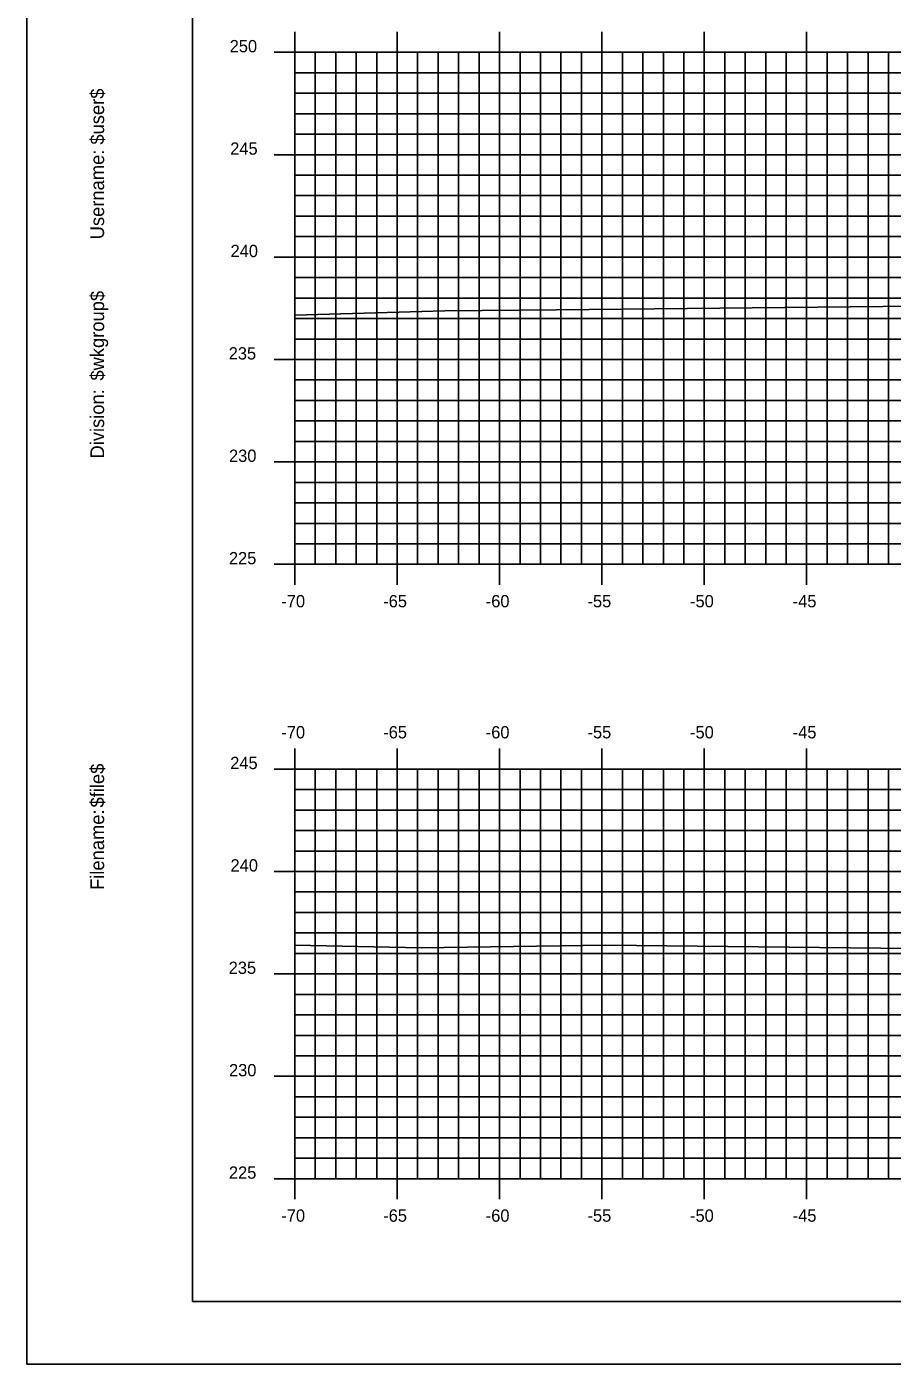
# Model space of a CAD drawing. Extents: x 1168600 to 1177589, y 610178 to 611246.
# Drawn here: x 1171776 to 1171818.2, y 610900.5 to 610965.8 of the extents above; entities that cross this region are included whole.
import ezdxf

# ---------------------------------------------------------------- set-up
doc = ezdxf.new("R2010")
doc.units = 0
for name, color, linetype in [('_Construction', 7, 'Continuous'), ('_Station Equation', 7, 'Continuous'), ('H_V ANNOTATION', 7, 'Continuous'), ('MAJOR', 7, 'Continuous'), ('MINOR', 7, 'Continuous')]:
    doc.layers.add(name, color=color, linetype=linetype)

msp = doc.modelspace()

# ---------------------------------------------------------------- linework, layer by layer
at = {"layer": '_Construction'}
for p, q in [((1171784.045, 611008.596), (1171784.045, 610903.596)), ((1171784.045, 610903.596), (1171944.045, 610903.596))]:
    msp.add_line(p, q, dxfattribs=at)
msp.add_lwpolyline([(1171775.952, 610900.537), (1171945.952, 610900.537), (1171945.952, 611010.537), (1171775.952, 611010.537)], close=True, dxfattribs=at)
at = {"layer": '_Station Equation'}
for points in [[(1171789.045, 610951.753), (1171796.372, 610951.968), (1171801.834, 610952.028), (1171819.364, 610952.207), (1171828.631, 610951.19), (1171832.957, 610950.654), (1171841.161, 610952.733), (1171845.923, 610954.036), (1171849.324, 610954.437), (1171850.462, 610954.581), (1171859.649, 610954.616), (1171864.065, 610954.632)], [(1171789.045, 610951.753), (1171796.372, 610951.968), (1171801.834, 610952.028), (1171819.364, 610952.207), (1171828.631, 610951.19), (1171832.957, 610950.654), (1171841.161, 610952.733), (1171845.923, 610954.036), (1171849.324, 610954.437), (1171850.462, 610954.581), (1171859.65, 610954.616), (1171864.065, 610954.632)], [(1171789.045, 610920.994), (1171795.223, 610920.863), (1171804.231, 610921.006), (1171823.634, 610920.786), (1171829.366, 610920.156), (1171837.933, 610922.363), (1171842.674, 610923.573), (1171846.665, 610924.058), (1171846.891, 610924.088), (1171848.054, 610924.142), (1171850.234, 610924.245), (1171852.586, 610924.259), (1171855.246, 610924.275), (1171857.567, 610924.244), (1171860.258, 610924.209), (1171862.259, 610924.171)], [(1171789.045, 610920.994), (1171795.223, 610920.863), (1171804.231, 610921.006), (1171823.634, 610920.786), (1171829.366, 610920.156), (1171837.933, 610922.363), (1171842.674, 610923.573), (1171846.664, 610924.058), (1171846.891, 610924.088), (1171848.055, 610924.142), (1171850.234, 610924.245), (1171852.585, 610924.259), (1171855.246, 610924.275), (1171857.567, 610924.244), (1171860.258, 610924.209), (1171862.26, 610924.171)]]:
    msp.add_lwpolyline(points, dxfattribs=at)
at = {"layer": 'MAJOR'}
for p, q in [((1171789.045, 610965.598), (1171789.045, 610964.596)), ((1171794.045, 610965.598), (1171794.045, 610964.596)), ((1171799.045, 610965.598), (1171799.045, 610964.596)), ((1171804.045, 610965.598), (1171804.045, 610964.596)), ((1171809.045, 610965.598), (1171809.045, 610964.596)), ((1171814.045, 610965.598), (1171814.045, 610964.596)), ((1171788.043, 610964.596), (1171789.045, 610964.596)), ((1171789.045, 610964.596), (1171929.045, 610964.596)), ((1171789.045, 610939.596), (1171789.045, 610964.596)), ((1171789.045, 610939.596), (1171789.045, 610964.596)), ((1171789.045, 610964.596), (1171929.045, 610964.596)), ((1171794.045, 610939.596), (1171794.045, 610964.596)), ((1171799.045, 610939.596), (1171799.045, 610964.596)), ((1171804.045, 610939.596), (1171804.045, 610964.596)), ((1171809.045, 610939.596), (1171809.045, 610964.596)), ((1171814.045, 610939.596), (1171814.045, 610964.596)), ((1171788.043, 610959.596), (1171789.045, 610959.596)), ((1171789.045, 610959.596), (1171929.045, 610959.596)), ((1171788.043, 610954.596), (1171789.045, 610954.596)), ((1171789.045, 610954.596), (1171929.045, 610954.596)), ((1171788.043, 610949.596), (1171789.045, 610949.596)), ((1171789.045, 610949.596), (1171929.045, 610949.596)), ((1171788.043, 610944.596), (1171789.045, 610944.596)), ((1171789.045, 610944.596), (1171929.045, 610944.596)), ((1171788.043, 610939.596), (1171789.045, 610939.596)), ((1171789.045, 610939.596), (1171929.045, 610939.596)), ((1171789.045, 610939.596), (1171929.045, 610939.596)), ((1171789.045, 610938.594), (1171789.045, 610939.596)), ((1171794.045, 610938.594), (1171794.045, 610939.596)), ((1171799.045, 610938.594), (1171799.045, 610939.596)), ((1171804.045, 610938.594), (1171804.045, 610939.596)), ((1171809.045, 610938.594), (1171809.045, 610939.596)), ((1171814.045, 610938.594), (1171814.045, 610939.596)), ((1171789.045, 610930.598), (1171789.045, 610929.596)), ((1171794.045, 610930.598), (1171794.045, 610929.596)), ((1171799.045, 610930.598), (1171799.045, 610929.596)), ((1171804.045, 610930.598), (1171804.045, 610929.596)), ((1171809.045, 610930.598), (1171809.045, 610929.596)), ((1171814.045, 610930.598), (1171814.045, 610929.596)), ((1171788.043, 610929.596), (1171789.045, 610929.596)), ((1171789.045, 610929.596), (1171929.045, 610929.596)), ((1171789.045, 610909.596), (1171789.045, 610929.596)), ((1171789.045, 610909.596), (1171789.045, 610929.596)), ((1171789.045, 610929.596), (1171929.045, 610929.596)), ((1171794.045, 610909.596), (1171794.045, 610929.596)), ((1171799.045, 610909.596), (1171799.045, 610929.596)), ((1171804.045, 610909.596), (1171804.045, 610929.596)), ((1171809.045, 610909.596), (1171809.045, 610929.596)), ((1171814.045, 610909.596), (1171814.045, 610929.596)), ((1171788.043, 610924.596), (1171789.045, 610924.596)), ((1171789.045, 610924.596), (1171929.045, 610924.596)), ((1171788.043, 610919.596), (1171789.045, 610919.596)), ((1171789.045, 610919.596), (1171929.045, 610919.596)), ((1171788.043, 610914.596), (1171789.045, 610914.596)), ((1171789.045, 610914.596), (1171929.045, 610914.596)), ((1171788.043, 610909.596), (1171789.045, 610909.596)), ((1171789.045, 610909.596), (1171929.045, 610909.596)), ((1171789.045, 610909.596), (1171929.045, 610909.596)), ((1171789.045, 610908.594), (1171789.045, 610909.596)), ((1171794.045, 610908.594), (1171794.045, 610909.596)), ((1171799.045, 610908.594), (1171799.045, 610909.596)), ((1171804.045, 610908.594), (1171804.045, 610909.596)), ((1171809.045, 610908.594), (1171809.045, 610909.596)), ((1171814.045, 610908.594), (1171814.045, 610909.596))]:
    msp.add_line(p, q, dxfattribs=at)
at = {"layer": 'MINOR'}
for p, q in [((1171790.045, 610939.596), (1171790.045, 610964.596)), ((1171791.045, 610939.596), (1171791.045, 610964.596)), ((1171792.045, 610939.596), (1171792.045, 610964.596)), ((1171793.045, 610939.596), (1171793.045, 610964.596)), ((1171795.045, 610939.596), (1171795.045, 610964.596)), ((1171796.045, 610939.596), (1171796.045, 610964.596)), ((1171797.045, 610939.596), (1171797.045, 610964.596)), ((1171798.045, 610939.596), (1171798.045, 610964.596)), ((1171800.045, 610939.596), (1171800.045, 610964.596)), ((1171801.045, 610939.596), (1171801.045, 610964.596)), ((1171802.045, 610939.596), (1171802.045, 610964.596)), ((1171803.045, 610939.596), (1171803.045, 610964.596)), ((1171805.045, 610939.596), (1171805.045, 610964.596)), ((1171806.045, 610939.596), (1171806.045, 610964.596)), ((1171807.045, 610939.596), (1171807.045, 610964.596)), ((1171808.045, 610939.596), (1171808.045, 610964.596)), ((1171810.045, 610939.596), (1171810.045, 610964.596)), ((1171811.045, 610939.596), (1171811.045, 610964.596)), ((1171812.045, 610939.596), (1171812.045, 610964.596)), ((1171813.045, 610939.596), (1171813.045, 610964.596)), ((1171815.045, 610939.596), (1171815.045, 610964.596)), ((1171816.045, 610939.596), (1171816.045, 610964.596)), ((1171817.045, 610939.596), (1171817.045, 610964.596)), ((1171818.045, 610939.596), (1171818.045, 610964.596)), ((1171789.045, 610963.596), (1171929.045, 610963.596)), ((1171789.045, 610963.596), (1171790.047, 610963.596)), ((1171789.045, 610962.596), (1171929.045, 610962.596)), ((1171789.045, 610962.596), (1171790.047, 610962.596)), ((1171789.045, 610961.596), (1171929.045, 610961.596)), ((1171789.045, 610961.596), (1171790.047, 610961.596)), ((1171789.045, 610960.596), (1171929.045, 610960.596)), ((1171789.045, 610960.596), (1171790.047, 610960.596)), ((1171789.045, 610958.596), (1171929.045, 610958.596)), ((1171789.045, 610958.596), (1171790.047, 610958.596)), ((1171789.045, 610957.596), (1171929.045, 610957.596)), ((1171789.045, 610957.596), (1171790.047, 610957.596)), ((1171789.045, 610956.596), (1171929.045, 610956.596)), ((1171789.045, 610956.596), (1171790.047, 610956.596)), ((1171789.045, 610955.596), (1171929.045, 610955.596)), ((1171789.045, 610955.596), (1171790.047, 610955.596)), ((1171789.045, 610953.596), (1171929.045, 610953.596)), ((1171789.045, 610953.596), (1171790.047, 610953.596)), ((1171789.045, 610952.596), (1171929.045, 610952.596)), ((1171789.045, 610952.596), (1171790.047, 610952.596)), ((1171789.045, 610951.596), (1171929.045, 610951.596)), ((1171789.045, 610951.596), (1171790.047, 610951.596)), ((1171789.045, 610950.596), (1171929.045, 610950.596)), ((1171789.045, 610950.596), (1171790.047, 610950.596)), ((1171789.045, 610948.596), (1171929.045, 610948.596)), ((1171789.045, 610948.596), (1171790.047, 610948.596)), ((1171789.045, 610947.596), (1171929.045, 610947.596)), ((1171789.045, 610947.596), (1171790.047, 610947.596)), ((1171789.045, 610946.596), (1171929.045, 610946.596)), ((1171789.045, 610946.596), (1171790.047, 610946.596)), ((1171789.045, 610945.596), (1171929.045, 610945.596)), ((1171789.045, 610945.596), (1171790.047, 610945.596)), ((1171789.045, 610943.596), (1171929.045, 610943.596)), ((1171789.045, 610943.596), (1171790.047, 610943.596)), ((1171789.045, 610942.596), (1171929.045, 610942.596)), ((1171789.045, 610942.596), (1171790.047, 610942.596)), ((1171789.045, 610941.596), (1171929.045, 610941.596)), ((1171789.045, 610941.596), (1171790.047, 610941.596)), ((1171789.045, 610940.596), (1171929.045, 610940.596)), ((1171789.045, 610940.596), (1171790.047, 610940.596)), ((1171790.045, 610909.596), (1171790.045, 610929.596)), ((1171791.045, 610909.596), (1171791.045, 610929.596)), ((1171792.045, 610909.596), (1171792.045, 610929.596)), ((1171793.045, 610909.596), (1171793.045, 610929.596)), ((1171795.045, 610909.596), (1171795.045, 610929.596)), ((1171796.045, 610909.596), (1171796.045, 610929.596)), ((1171797.045, 610909.596), (1171797.045, 610929.596)), ((1171798.045, 610909.596), (1171798.045, 610929.596)), ((1171800.045, 610909.596), (1171800.045, 610929.596)), ((1171801.045, 610909.596), (1171801.045, 610929.596)), ((1171802.045, 610909.596), (1171802.045, 610929.596)), ((1171803.045, 610909.596), (1171803.045, 610929.596)), ((1171805.045, 610909.596), (1171805.045, 610929.596)), ((1171806.045, 610909.596), (1171806.045, 610929.596)), ((1171807.045, 610909.596), (1171807.045, 610929.596)), ((1171808.045, 610909.596), (1171808.045, 610929.596)), ((1171810.045, 610909.596), (1171810.045, 610929.596)), ((1171811.045, 610909.596), (1171811.045, 610929.596)), ((1171812.045, 610909.596), (1171812.045, 610929.596)), ((1171813.045, 610909.596), (1171813.045, 610929.596)), ((1171815.045, 610909.596), (1171815.045, 610929.596)), ((1171816.045, 610909.596), (1171816.045, 610929.596)), ((1171817.045, 610909.596), (1171817.045, 610929.596)), ((1171818.045, 610909.596), (1171818.045, 610929.596)), ((1171789.045, 610928.596), (1171929.045, 610928.596)), ((1171789.045, 610928.596), (1171790.047, 610928.596)), ((1171789.045, 610927.596), (1171929.045, 610927.596)), ((1171789.045, 610927.596), (1171790.047, 610927.596)), ((1171789.045, 610926.596), (1171929.045, 610926.596)), ((1171789.045, 610926.596), (1171790.047, 610926.596)), ((1171789.045, 610925.596), (1171929.045, 610925.596)), ((1171789.045, 610925.596), (1171790.047, 610925.596)), ((1171789.045, 610923.596), (1171929.045, 610923.596)), ((1171789.045, 610923.596), (1171790.047, 610923.596)), ((1171789.045, 610922.596), (1171929.045, 610922.596)), ((1171789.045, 610922.596), (1171790.047, 610922.596)), ((1171789.045, 610921.596), (1171929.045, 610921.596)), ((1171789.045, 610921.596), (1171790.047, 610921.596)), ((1171789.045, 610920.596), (1171929.045, 610920.596)), ((1171789.045, 610920.596), (1171790.047, 610920.596)), ((1171789.045, 610918.596), (1171929.045, 610918.596)), ((1171789.045, 610918.596), (1171790.047, 610918.596)), ((1171789.045, 610917.596), (1171929.045, 610917.596)), ((1171789.045, 610917.596), (1171790.047, 610917.596)), ((1171789.045, 610916.596), (1171929.045, 610916.596)), ((1171789.045, 610916.596), (1171790.047, 610916.596)), ((1171789.045, 610915.596), (1171929.045, 610915.596)), ((1171789.045, 610915.596), (1171790.047, 610915.596)), ((1171789.045, 610913.596), (1171929.045, 610913.596)), ((1171789.045, 610913.596), (1171790.047, 610913.596)), ((1171789.045, 610912.596), (1171929.045, 610912.596)), ((1171789.045, 610912.596), (1171790.047, 610912.596)), ((1171789.045, 610911.596), (1171929.045, 610911.596)), ((1171789.045, 610911.596), (1171790.047, 610911.596)), ((1171789.045, 610910.596), (1171929.045, 610910.596)), ((1171789.045, 610910.596), (1171790.047, 610910.596))]:
    msp.add_line(p, q, dxfattribs=at)

# ---------------------------------------------------------------- texts
at = {"layer": '_Construction'}
for s, p in [('$user$', (1171779.73, 610960.088)), ('Username:', (1171779.73, 610955.464)), ('$wkgroup$', (1171779.73, 610948.566)), ('Division:', (1171779.73, 610944.762)), ('$file$', (1171779.73, 610927.722)), ('Filename:', (1171779.73, 610923.695))]:
    msp.add_text(s, height=0.6696, rotation=90, dxfattribs=at).set_placement(p)
at = {"layer": 'H_V ANNOTATION'}
for s, p in [('250', (1171785.864, 610964.596)), ('245', (1171785.891, 610959.596)), ('240', (1171785.907, 610954.596)), ('235', (1171785.816, 610949.596)), ('230', (1171785.832, 610944.596)), ('225', (1171785.827, 610939.596)), ('-70', (1171788.387, 610937.496)), ('-65', (1171793.363, 610937.496)), ('-60', (1171798.371, 610937.496)), ('-55', (1171803.341, 610937.496)), ('-50', (1171808.349, 610937.496)), ('-45', (1171813.363, 610937.496)), ('-70', (1171788.387, 610931.096)), ('-65', (1171793.363, 610931.096)), ('-60', (1171798.371, 610931.096)), ('-55', (1171803.341, 610931.096)), ('-50', (1171808.349, 610931.096)), ('-45', (1171813.363, 610931.096)), ('245', (1171785.891, 610929.596)), ('240', (1171785.907, 610924.596)), ('235', (1171785.816, 610919.596)), ('230', (1171785.832, 610914.596)), ('225', (1171785.827, 610909.596)), ('-70', (1171788.387, 610907.496)), ('-65', (1171793.363, 610907.496)), ('-60', (1171798.371, 610907.496)), ('-55', (1171803.341, 610907.496)), ('-50', (1171808.349, 610907.496)), ('-45', (1171813.363, 610907.496))]:
    msp.add_text(s, height=0.6, dxfattribs=at).set_placement(p)

doc.saveas('drawing.dxf')
